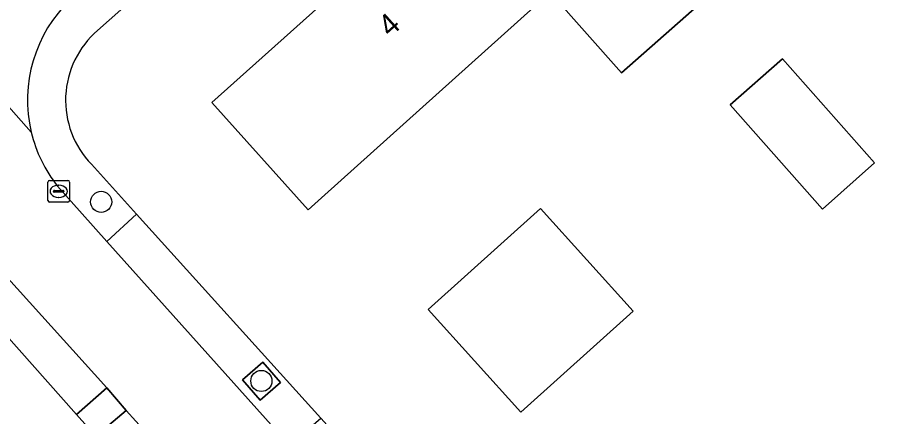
# Model space of a CAD drawing. Extents: x 163266 to 164362, y 381528 to 382286.
# Drawn here: x 163957.2 to 163998.25, y 381786.54 to 381804.99 of the extents above; entities that cross this region are included whole.
import ezdxf

# ---------------------------------------------------------------- set-up
doc = ezdxf.new("R2010")
doc.units = 0
for name, color, linetype in [('IMGEO_Boom', 7, 'Continuous'), ('IMGEO_Erf', 7, 'Continuous'), ('IMGEO_Groenvoorziening', 7, 'Continuous'), ('IMGEO_Haag', 7, 'Continuous'), ('IMGEO_Kolk', 7, 'Continuous'), ('IMGEO_Pand', 7, 'Continuous'), ('IMGEO_Pand_nummerreeks', 7, 'Continuous'), ('IMGEO_Rijbaan_lokaal_open', 7, 'Continuous'), ('IMGEO_Voetpad_halfverhard', 7, 'Continuous'), ('IMGEO_Voetpad_open', 7, 'Continuous')]:
    doc.layers.add(name, color=color, linetype=linetype)

msp = doc.modelspace()

# ---------------------------------------------------------------- linework, layer by layer
at = {"layer": 'IMGEO_Boom'}
for centre in [(163961.059, 381796.469), (163968.469, 381788.18)]:
    msp.add_circle(centre, 0.489, dxfattribs=at)
at = {"layer": 'IMGEO_Erf'}
for points in [[(164032.089, 381868.482), (164024.506, 381861.698), (164023.513, 381860.781), (164018.964, 381856.717), (164015.222, 381853.377), (164011.317, 381849.862), (164007.28, 381846.23), (164005.236, 381844.39), (164002.603, 381842.006), (163996.129, 381836.145), (163993.15, 381833.516), (163988.909, 381829.691), (163987.827, 381828.705), (163977.86, 381819.863), (163977.933, 381819.715), (163968.392, 381811.087), (163967.388, 381810.18), (163960.895, 381804.406)], [(163995.387, 381745.649), (163992.019, 381749.355), (163989.649, 381751.925), (163990.472, 381752.694), (163988.491, 381754.827), (163984.719, 381759.012), (163982.069, 381761.923), (163978.56, 381765.822), (163974.277, 381770.593), (163973.349, 381771.686), (163967.885, 381777.728), (163964.295, 381781.762), (163960.808, 381785.63), (163959.925, 381786.632), (163952.554, 381794.921), (163948.897, 381798.995), (163947.249, 381800.847), (163946.513, 381801.63), (163938.906, 381810.141)], [(163960.612, 381798.208), (163962.695, 381795.899), (163971.215, 381786.457), (163974.897, 381782.377), (163995.66, 381759.137)]]:
    msp.add_lwpolyline(points, dxfattribs=at)
for points in [[(163989.779, 381806.561), (163985.127, 381802.447), (163981.834, 381806.17), (163971.412, 381796.799), (163970.638, 381796.104), (163966.178, 381801.075), (163978.696, 381812.293), (163982.898, 381807.551), (163986.268, 381810.531)], [(163996.838, 381798.273), (163994.422, 381796.136), (163990.157, 381800.959), (163992.573, 381803.096)], [(163980.473, 381786.736), (163976.19, 381791.492), (163981.379, 381796.164), (163985.661, 381791.408)]]:
    msp.add_lwpolyline(points, close=True, dxfattribs=at)
msp.add_arc((163963.678, 381801.173), 4.266, 130.7277, 224.0437, dxfattribs=at)
at = {"layer": 'IMGEO_Groenvoorziening'}
for points in [[(163960.895, 381804.406), (163967.388, 381810.18)], [(163959.042, 381797.193), (163961.328, 381794.641), (163962.695, 381795.899), (163960.612, 381798.208)]]:
    msp.add_lwpolyline(points, dxfattribs=at)
msp.add_lwpolyline([(163969.359, 381788.103), (163968.538, 381789.046), (163967.595, 381788.226), (163968.415, 381787.282)], close=True, dxfattribs=at)
for centre, radius, start, end in [((163964.079, 381801.186), 6.427, 133.7338, 193.3658), ((163963.678, 381801.173), 4.266, 130.7277, 224.0437), ((163964.065, 381801.178), 6.412, 193.3258, 218.4249)]:
    msp.add_arc(centre, radius, start, end, dxfattribs=at)
at = {"layer": 'IMGEO_Haag'}
msp.add_lwpolyline([(163969.359, 381788.103), (163968.538, 381789.046), (163967.595, 381788.226), (163968.415, 381787.282)], close=True, dxfattribs=at)
at = {"layer": 'IMGEO_Kolk'}
for p, q in [((163958.593, 381796.533), (163958.593, 381797.385)), ((163958.668, 381797.459), (163959.52, 381797.459)), ((163959.081, 381797.239), (163959.106, 381797.239)), ((163959.594, 381797.385), (163959.594, 381796.533)), ((163958.852, 381796.953), (163958.852, 381796.965)), ((163959.29, 381796.916), (163958.892, 381796.916)), ((163958.895, 381797.002), (163959.293, 381797.002)), ((163959.336, 381796.965), (163959.336, 381796.953)), ((163959.52, 381796.459), (163958.668, 381796.459)), ((163959.104, 381796.679), (163959.079, 381796.679))]:
    msp.add_line(p, q, dxfattribs=at)
for points in [[(163958.593, 381796.533), (163958.593, 381797.385)], [(163958.668, 381797.459), (163959.52, 381797.459)], [(163959.594, 381797.385), (163959.594, 381796.533)], [(163959.52, 381796.459), (163958.668, 381796.459)]]:
    msp.add_lwpolyline(points, dxfattribs=at)
for centre, radius, start, end in [((163958.67, 381797.383), 0.0765, 91.552, 178.448), ((163958.67, 381797.383), 0.0765, 91.552, 178.448), ((163959.518, 381797.383), 0.0765, 1.552, 88.448), ((163959.518, 381797.383), 0.0765, 1.552, 88.448), ((163958.892, 381796.962), 0.0403, 85.8775, 175.7526), ((163958.889, 381796.952), 0.0366, 178.938, 274.7102), ((163959.293, 381796.959), 0.043, 264.8664, 352.4533), ((163959.297, 381796.964), 0.0386, 1.7309, 96.639), ((163958.67, 381796.535), 0.0765, 181.552, 268.448), ((163958.67, 381796.535), 0.0765, 181.552, 268.448), ((163959.518, 381796.535), 0.0765, 271.552, 358.448), ((163959.518, 381796.535), 0.0765, 271.552, 358.448)]:
    msp.add_arc(centre, radius, start, end, dxfattribs=at)
for centre, major_axis, ratio, start_param, end_param in [((163959.08, 381796.959), (-0.387, 0.002), 0.722429, 4.712389, 7.853982), ((163959.105, 381796.959), (-0.39, 0.002), 0.717154, 1.570796, 4.712389)]:
    msp.add_ellipse(centre, major_axis=major_axis, ratio=ratio, start_param=start_param, end_param=end_param, dxfattribs=at)
at = {"layer": 'IMGEO_Pand'}
for points in [[(163971.412, 381796.799), (163981.834, 381806.17), (163985.127, 381802.447), (163989.779, 381806.561), (163986.268, 381810.531), (163982.898, 381807.551), (163978.696, 381812.293), (163966.178, 381801.075), (163970.638, 381796.104)], [(163990.157, 381800.959), (163994.422, 381796.136), (163996.838, 381798.273), (163992.573, 381803.096)], [(163976.19, 381791.492), (163980.473, 381786.736), (163985.661, 381791.408), (163981.379, 381796.164)]]:
    msp.add_lwpolyline(points, close=True, dxfattribs=at)
at = {"layer": 'IMGEO_Rijbaan_lokaal_open'}
for points in [[(163940.175, 381811.378), (163947.882, 381802.848), (163948.608, 381802.051), (163949.93, 381800.54), (163954.145, 381795.79), (163961.321, 381787.863), (163962.215, 381786.818), (163965.351, 381783.35), (163969.517, 381778.666), (163974.718, 381772.924), (163975.687, 381771.828), (163979.634, 381767.455), (163983.813, 381762.764), (163985.255, 381761.132), (163985.739, 381760.594), (163990.087, 381755.766), (163991.765, 381753.902), (163993.771, 381751.675), (163997.969, 381747.012)], [(163950.398, 381808.106), (163957.826, 381799.7)], [(163957.826, 381799.7), (163950.398, 381808.106)], [(163994.308, 381757.913), (163988.685, 381764.198), (163973.777, 381780.744), (163969.469, 381785.552), (163961.328, 381794.641), (163959.042, 381797.193)]]:
    msp.add_lwpolyline(points, dxfattribs=at)
for centre, radius, start, end in [((163964.079, 381801.186), 6.427, 133.7338, 193.3658), ((163964.065, 381801.178), 6.412, 193.3258, 218.4249)]:
    msp.add_arc(centre, radius, start, end, dxfattribs=at)
at = {"layer": 'IMGEO_Voetpad_halfverhard'}
for points in [[(163952.554, 381794.921), (163959.925, 381786.632), (163961.321, 381787.863), (163954.145, 381795.79), (163953.281, 381795.575)], [(163962.695, 381795.899), (163961.328, 381794.641), (163969.469, 381785.552), (163970.524, 381785.855), (163971.215, 381786.457)], [(163968.538, 381789.046), (163969.359, 381788.103), (163968.415, 381787.282), (163967.595, 381788.226)], [(163964.295, 381781.762), (163965.014, 381782.384), (163965.351, 381783.35), (163962.215, 381786.818), (163960.808, 381785.63)]]:
    msp.add_lwpolyline(points, close=True, dxfattribs=at)
at = {"layer": 'IMGEO_Voetpad_open'}
msp.add_lwpolyline([(163961.321, 381787.863), (163959.925, 381786.632), (163960.808, 381785.63), (163962.215, 381786.818)], close=True, dxfattribs=at)

# ---------------------------------------------------------------- texts
at = {"layer": 'IMGEO_Pand_nummerreeks'}
msp.add_text('4', height=1, rotation=41.8673, dxfattribs=at).set_placement((163974.424, 381804.06))

doc.saveas('drawing.dxf')
